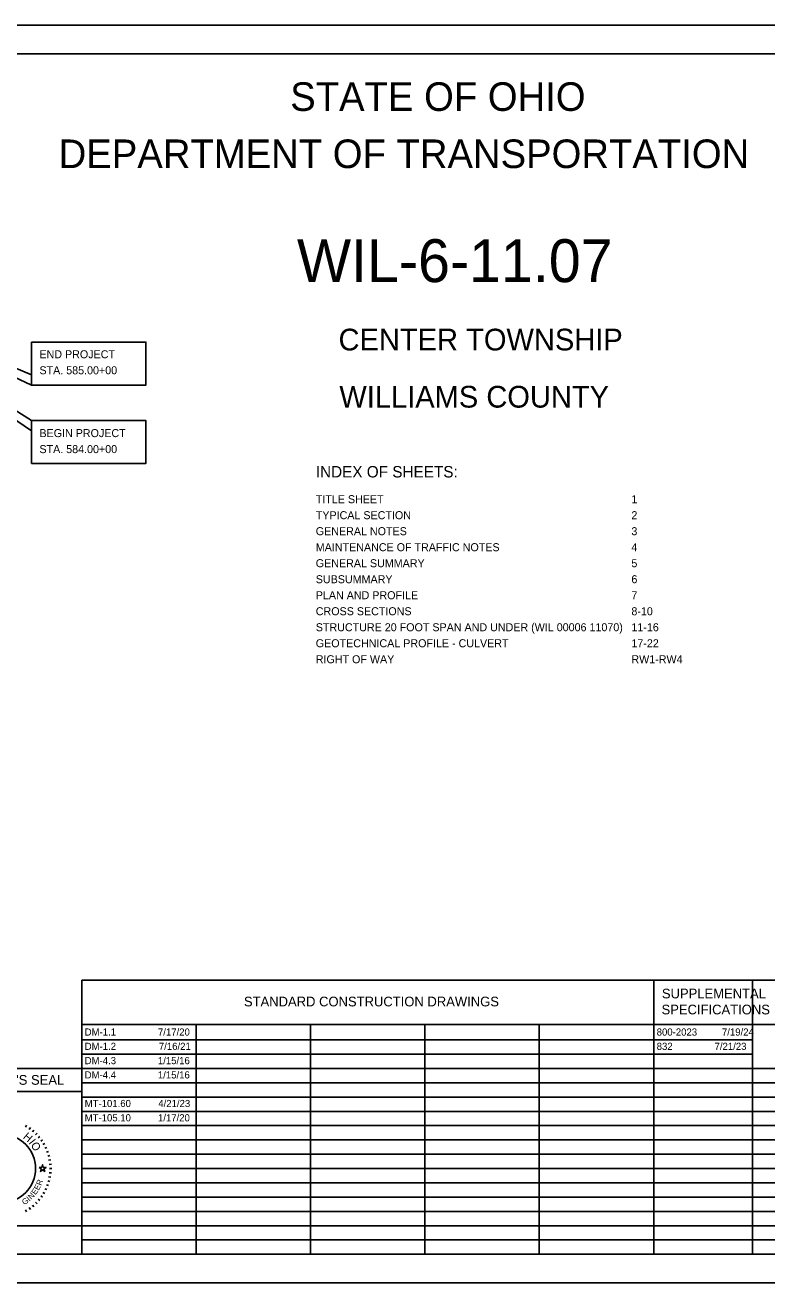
# Model space of a CAD drawing. Extents: x 0 to 34, y 0 to 22.
# Drawn here: x 9.16 to 22.13, y 0 to 22 of the extents above; entities that cross this region are included whole.
import ezdxf

# ---------------------------------------------------------------- set-up
doc = ezdxf.new("R2010")
doc.units = 0
for name, color, linetype in [('Default', 7, 'Continuous'), ('SH_Border', 7, 'Continuous'), ('SH_Cut_Line', 7, 'Continuous'), ('SH_Data', 7, 'Continuous'), ('SH_Text', 7, 'Continuous'), ('TX_P_1', 7, 'Continuous')]:
    doc.layers.add(name, color=color, linetype=linetype)

msp = doc.modelspace()

# ---------------------------------------------------------------- linework, layer by layer
at = {"layer": 'Default'}
msp.add_lwpolyline([(9.404, 2.02), (9.451, 2.02), (9.465, 2.065), (9.479, 2.02), (9.526, 2.02), (9.488, 1.992), (9.503, 1.948), (9.465, 1.975), (9.427, 1.948), (9.442, 1.992)], close=True, dxfattribs=at)
at = {"layer": 'SH_Border'}
msp.add_lwpolyline([(1.5, 21.5), (33.5, 21.5), (33.5, 0.5), (1.5, 0.5)], close=True, dxfattribs=at)
at = {"layer": 'SH_Cut_Line'}
msp.add_lwpolyline([(0, 0), (34, 0), (34, 22), (0, 22)], close=True, dxfattribs=at)
at = {"layer": 'SH_Data'}
for p, q in [((10.15, 5.292), (23.6, 5.292)), ((10.15, 0.5), (10.15, 5.292)), ((20.15, 0.5), (20.15, 5.292)), ((21.875, 0.5), (21.875, 5.292)), ((10.15, 4.521), (23.6, 4.521)), ((12.15, 0.5), (12.15, 4.521)), ((14.15, 0.5), (14.15, 4.521)), ((16.15, 0.5), (16.15, 4.521)), ((18.15, 0.5), (18.15, 4.521)), ((10.15, 4.25), (21.875, 4.25)), ((10.15, 4), (21.875, 4)), ((10.15, 3.75), (7.35, 3.75)), ((10.15, 3.75), (23.6, 3.75)), ((10.15, 0.5), (10.15, 3.75)), ((10.15, 3.35), (7.35, 3.35)), ((10.15, 3.5), (23.6, 3.5)), ((10.15, 3.25), (23.6, 3.25)), ((10.15, 3), (23.6, 3)), ((9.187, 2.758), (9.167, 2.723)), ((9.252, 2.717), (9.229, 2.684)), ((9.312, 2.67), (9.287, 2.64)), ((10.15, 2.75), (23.6, 2.75)), ((9.369, 2.619), (9.34, 2.59)), ((9.42, 2.562), (9.39, 2.537)), ((9.467, 2.502), (9.434, 2.479)), ((9.508, 2.438), (9.473, 2.418)), ((10.15, 2.5), (23.6, 2.5)), ((9.543, 2.37), (9.507, 2.353)), ((9.572, 2.299), (9.535, 2.286)), ((9.595, 2.226), (9.557, 2.216)), ((10.15, 2.25), (23.6, 2.25)), ((9.612, 2.152), (9.572, 2.145)), ((9.622, 2.076), (9.582, 2.073)), ((9.625, 2), (9.585, 2)), ((10.15, 2), (23.6, 2)), ((9.595, 1.774), (9.557, 1.784)), ((9.612, 1.848), (9.572, 1.855)), ((9.622, 1.924), (9.582, 1.927)), ((9.508, 1.563), (9.473, 1.583)), ((9.543, 1.63), (9.507, 1.647)), ((9.572, 1.701), (9.535, 1.714)), ((10.15, 1.75), (23.6, 1.75)), ((9.312, 1.33), (9.287, 1.36)), ((9.369, 1.381), (9.34, 1.41)), ((9.42, 1.438), (9.39, 1.463)), ((9.467, 1.498), (9.434, 1.521)), ((10.15, 1.5), (23.6, 1.5)), ((9.187, 1.242), (9.167, 1.277)), ((9.252, 1.283), (9.229, 1.316)), ((10.15, 1.25), (23.6, 1.25)), ((10.15, 1), (23.6, 1)), ((10.15, 0.75), (23.6, 0.75)), ((10.15, 0.5), (7.35, 0.5))]:
    msp.add_line(p, q, dxfattribs=at)
msp.add_lwpolyline([(10.15, 0.5), (10.15, 1), (7.35, 1), (7.35, 0.5)], close=True, dxfattribs=at)
msp.add_circle((8.75, 2), 0.595, dxfattribs=at)
at = {"layer": 'SH_Text'}
for points in [[(9.273, 16.455), (11.273, 16.455), (11.273, 15.705), (9.273, 15.705)], [(9.273, 15.084), (11.273, 15.084), (11.273, 14.334), (9.273, 14.334)]]:
    msp.add_lwpolyline(points, close=True, dxfattribs=at)
at = {"layer": 'TX_P_1'}
for points in [[(9.273, 14.904), (5.519, 17.463), (9.273, 15.084)], [(9.273, 15.885), (5.532, 17.463), (9.273, 15.705)]]:
    msp.add_lwpolyline(points, close=True, dxfattribs=at)

# ---------------------------------------------------------------- texts
at = {"layer": 'Default'}
for s, p in [('DM-1.1', (10.202, 4.325)), ('7/17/20', (11.483, 4.325)), ('800-2023', (20.202, 4.325)), ('7/19/24', (21.343, 4.325)), ('DM-1.2', (10.202, 4.075)), ('7/16/21', (11.499, 4.075)), ('832', (20.202, 4.075)), ('7/21/23', (21.214, 4.075)), ('DM-4.3', (10.202, 3.825)), ('1/15/16', (11.482, 3.825)), ('DM-4.4', (10.202, 3.575)), ('1/15/16', (11.482, 3.575)), ('MT-101.60', (10.202, 3.075)), ('4/21/23', (11.489, 3.075)), ('MT-105.10', (10.202, 2.825)), ('1/17/20', (11.483, 2.825))]:
    msp.add_text(s, height=0.125, dxfattribs=at).set_placement(p)
at = {"layer": 'SH_Data'}
msp.add_text("ENGINEER'S SEAL", height=0.17, dxfattribs=at).set_placement((7.818, 3.465))
for s, height, rotation, p in [('H', 0.14, 319.9136, (9.113, 2.536)), ('I', 0.14, 308.367, (9.216, 2.448)), ('O', 0.14, 303.1491, (9.252, 2.409)), ('R', 0.1, 69.2322, (9.442, 1.695)), ('N', 0.1, 47.0224, (9.27, 1.451)), ('E', 0.1, 54.758, (9.343, 1.531)), ('E', 0.1, 61.9951, (9.398, 1.61)), ('G', 0.1, 35.0469, (9.148, 1.357)), ('I', 0.1, 43.287, (9.237, 1.421))]:
    msp.add_text(s, height=height, rotation=rotation, dxfattribs=at).set_placement(p)
at = {"layer": 'SH_Text'}
for s, height, p in [('STATE OF OHIO', 0.5, (13.795, 20.5)), ('DEPARTMENT OF TRANSPORTATION', 0.5, (9.747, 19.5)), ('WIL-6-11.07', 0.75, (13.913, 17.505)), ('CENTER TOWNSHIP', 0.38, (14.64, 16.31)), ('END PROJECT', 0.14, (9.411, 16.173)), ('STA. 585.00+00', 0.14, (9.411, 15.893)), ('WILLIAMS COUNTY', 0.38, (14.654, 15.31)), ('BEGIN PROJECT', 0.14, (9.411, 14.794)), ('STA. 584.00+00', 0.14, (9.411, 14.514)), ('INDEX OF SHEETS:', 0.2, (14.242, 14.088)), ('TITLE SHEET', 0.14, (14.242, 13.638)), ('1', 0.14, (19.76, 13.638)), ('TYPICAL SECTION', 0.14, (14.242, 13.358)), ('2', 0.14, (19.76, 13.358)), ('GENERAL NOTES', 0.14, (14.242, 13.078)), ('3', 0.14, (19.76, 13.078)), ('MAINTENANCE OF TRAFFIC NOTES', 0.14, (14.242, 12.798)), ('4', 0.14, (19.76, 12.798)), ('GENERAL SUMMARY', 0.14, (14.242, 12.518)), ('5', 0.14, (19.76, 12.518)), ('SUBSUMMARY', 0.14, (14.242, 12.238)), ('6', 0.14, (19.76, 12.238)), ('PLAN AND PROFILE', 0.14, (14.242, 11.958)), ('7', 0.14, (19.76, 11.958)), ('CROSS SECTIONS', 0.14, (14.242, 11.678)), ('8-10', 0.14, (19.76, 11.678)), ('STRUCTURE 20 FOOT SPAN AND UNDER (WIL 00006 11070)', 0.14, (14.242, 11.398)), ('11-16', 0.14, (19.76, 11.398)), ('GEOTECHNICAL PROFILE - CULVERT', 0.14, (14.242, 11.118)), ('17-22', 0.14, (19.76, 11.118)), ('RIGHT OF WAY', 0.14, (14.242, 10.838)), ('RW1-RW4', 0.14, (19.76, 10.838)), ('SUPPLEMENTAL', 0.17, (20.293, 4.976)), ('STANDARD CONSTRUCTION DRAWINGS', 0.17, (12.986, 4.836)), ('SPECIFICATIONS', 0.17, (20.287, 4.696))]:
    msp.add_text(s, height=height, dxfattribs=at).set_placement(p)

doc.saveas('drawing.dxf')
